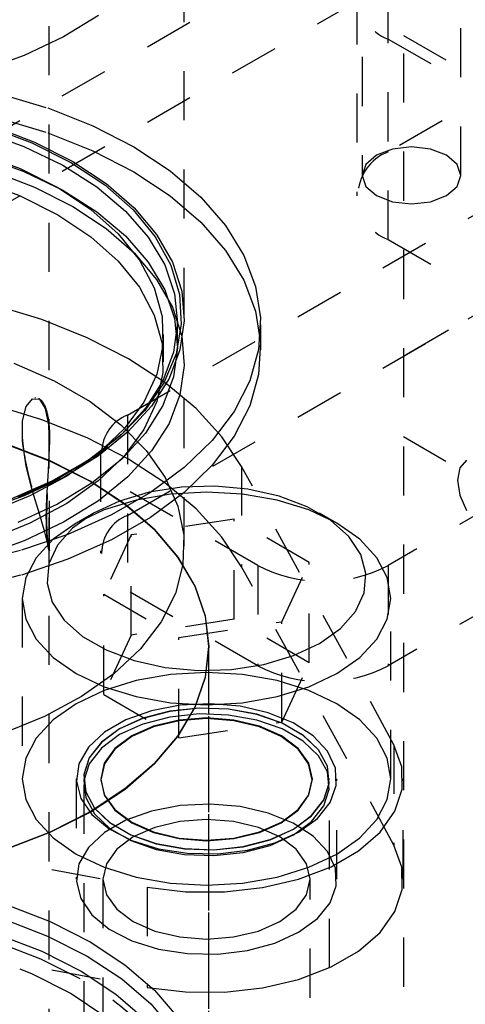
# Model space of a CAD drawing. Header units: inches. Extents: x 1907 to 2452, y -210 to -54.
# Tile 485 of 656: x 2001.943 to 2002.85, y -194.87 to -192.866. Entities that reach past the tile are written whole.
import ezdxf

# ---------------------------------------------------------------- set-up
doc = ezdxf.new("R2010")
doc.units = ezdxf.units.IN
doc.header["$LTSCALE"] = 0.5
doc.header["$MEASUREMENT"] = 0
doc.linetypes.add('HIDDEN', pattern=[0.225, 0.15, -0.075])
doc.layers.add('SID-M-H', color=4, linetype='HIDDEN')

msp = doc.modelspace()

# ---------------------------------------------------------------- linework, layer by layer
at = {"layer": 'SID-M-H'}
for p, q in [((2002.64, -191.14163), (2002.64, -193.18299)), ((2002.841, -193.18299), (2002.841, -191.14163)), ((2001.85661, -193.12111), (2003.09405, -192.40675)), ((2002.00306, -195.97915), (2002.00306, -192.41332)), ((2003.84205, -192.47174), (2002.693, -193.13507)), ((2001.85661, -193.27421), (2003.09405, -192.55985)), ((2002.27806, -193.47074), (2002.27806, -192.57418)), ((2002.693, -193.31366), (2002.693, -192.7268)), ((2002.72393, -192.73445), (2002.72393, -195.65356)), ((2002.62893, -192.81609), (2002.62893, -193.22436)), ((2002.10317, -192.85728), (2002.03245, -192.90093)), ((2002.03245, -192.90093), (2001.95228, -192.93875)), ((2002.693, -192.90539), (2003.66527, -193.46667)), ((2002.72393, -192.89774), (2003.67853, -193.44881)), ((2003.8553, -192.89787), (2002.72393, -193.55099)), ((2001.95228, -192.93875), (2001.8641, -192.97006)), ((2001.90071, -193.01592), (2002.00004, -193.04554)), ((2002.00004, -193.04554), (2002.09217, -193.0821)), ((2001.90071, -193.06654), (2002.00004, -193.09616)), ((2001.88016, -193.08357), (2001.96797, -193.11681)), ((2001.88682, -193.08204), (2001.97314, -193.11504)), ((2002.09217, -193.0821), (2002.17564, -193.12503)), ((2001.86423, -193.09222), (2001.95156, -193.12399)), ((2002.00004, -193.09616), (2002.09217, -193.13272)), ((2001.95156, -193.12399), (2002.03063, -193.16229)), ((2001.96797, -193.11681), (2002.04712, -193.15666)), ((2001.97314, -193.11504), (2002.05107, -193.15438)), ((2002.17564, -193.12503), (2002.24916, -193.17366)), ((2002.7405, -193.12497), (2002.70204, -193.12938)), ((2002.77896, -193.12938), (2002.7405, -193.12497)), ((2001.85818, -193.13682), (2001.94389, -193.16895)), ((2001.86423, -193.14284), (2001.95156, -193.17462)), ((2002.09217, -193.13272), (2002.17564, -193.17566)), ((2002.66943, -193.14196), (2002.64765, -193.16078)), ((2002.70204, -193.12938), (2002.66943, -193.14196)), ((2002.81156, -193.14196), (2002.77896, -193.12938)), ((2002.83335, -193.16078), (2002.81156, -193.14196)), ((2002.03063, -193.16229), (2002.1, -193.20642)), ((2002.04712, -193.15666), (2002.11614, -193.20235)), ((2002.05107, -193.15438), (2002.11922, -193.19937)), ((2002.64765, -193.16078), (2002.64, -193.18299)), ((2002.841, -193.18299), (2002.83335, -193.16078)), ((2001.88682, -193.17349), (2001.97314, -193.20649)), ((2001.94389, -193.16895), (2002.02102, -193.20766)), ((2001.95156, -193.17462), (2002.03063, -193.21292)), ((2002.17564, -193.17566), (2002.24916, -193.22428)), ((2002.24916, -193.17366), (2002.31155, -193.22721)), ((2002.64, -193.18299), (2002.64765, -193.20519)), ((2002.83335, -193.20519), (2002.841, -193.18299)), ((2001.85818, -193.19235), (2001.94389, -193.22448)), ((2001.97314, -193.20649), (2002.05107, -193.24583)), ((2002.02102, -193.20766), (2002.08806, -193.25218)), ((2002.1, -193.20642), (2002.15839, -193.25557)), ((2002.11614, -193.20235), (2002.17373, -193.25304)), ((2002.11922, -193.19937), (2002.17638, -193.2492)), ((2002.64765, -193.20519), (2002.66943, -193.22401)), ((2002.81156, -193.22401), (2002.83335, -193.20519)), ((2001.94389, -193.22448), (2002.02102, -193.26318)), ((2002.03063, -193.21292), (2002.1, -193.25705)), ((2002.24916, -193.22428), (2002.31155, -193.27784)), ((2002.31155, -193.22721), (2002.36184, -193.28485)), ((2002.66943, -193.22401), (2002.70204, -193.23659)), ((2002.77896, -193.23659), (2002.81156, -193.22401)), ((2002.05107, -193.24583), (2002.11922, -193.29082)), ((2002.16267, -193.6708), (2002.91397, -193.23709)), ((2002.70204, -193.23659), (2002.7405, -193.241)), ((2002.7405, -193.241), (2002.77896, -193.23659)), ((2002.02102, -193.26318), (2002.08806, -193.3077)), ((2002.08806, -193.25218), (2002.14372, -193.30166)), ((2002.1, -193.25705), (2002.15839, -193.30619)), ((2002.15839, -193.25557), (2002.20471, -193.30882)), ((2002.17373, -193.25304), (2002.21884, -193.30779)), ((2002.17638, -193.2492), (2002.22152, -193.30299)), ((2002.31155, -193.27784), (2002.36184, -193.33548)), ((2002.36184, -193.28485), (2002.39924, -193.34567)), ((2002.08806, -193.3077), (2002.14372, -193.35718)), ((2002.11922, -193.29082), (2002.17638, -193.34065)), ((2002.14372, -193.30166), (2002.18691, -193.35512)), ((2002.15839, -193.30619), (2002.20471, -193.35944)), ((2002.21884, -193.30779), (2002.2506, -193.36557)), ((2002.22152, -193.30299), (2002.25384, -193.35976)), ((2002.20471, -193.30882), (2002.23813, -193.3652)), ((2002.693, -193.31366), (2002.91397, -193.44122)), ((2002.17638, -193.34065), (2002.22152, -193.39444)), ((2002.36184, -193.33548), (2002.39924, -193.3963)), ((2002.39924, -193.34567), (2002.42316, -193.40872)), ((2002.14372, -193.35718), (2002.18691, -193.41065)), ((2002.18691, -193.35512), (2002.21679, -193.41154)), ((2002.20471, -193.35944), (2002.23813, -193.41582)), ((2002.23813, -193.3652), (2002.25802, -193.42367)), ((2002.2506, -193.36557), (2002.26845, -193.42531)), ((2002.25384, -193.35976), (2002.27276, -193.41852)), ((2002.22152, -193.39444), (2002.25384, -193.45122)), ((2002.39924, -193.3963), (2002.42316, -193.45934)), ((2002.18691, -193.41065), (2002.21679, -193.46707)), ((2002.21679, -193.41154), (2002.23277, -193.46981)), ((2002.23813, -193.41582), (2002.25802, -193.4743)), ((2002.25802, -193.42367), (2002.26402, -193.48316)), ((2002.26845, -193.42531), (2002.27203, -193.4859)), ((2002.27276, -193.41852), (2002.27795, -193.47821)), ((2002.42316, -193.40872), (2002.43322, -193.473)), ((2001.98836, -193.47643), (2001.88933, -193.44625)), ((2002.16267, -193.87494), (2002.91397, -193.44122)), ((2002.21679, -193.46707), (2002.23277, -193.52533)), ((2002.25384, -193.45122), (2002.27276, -193.50998)), ((2002.42316, -193.45934), (2002.43322, -193.52362)), ((2002.08042, -193.51324), (2001.98836, -193.47643)), ((2002.23277, -193.46981), (2002.23456, -193.5288)), ((2002.26402, -193.48316), (2002.25603, -193.54257)), ((2002.25802, -193.4743), (2002.26402, -193.53379)), ((2002.27203, -193.4859), (2002.26129, -193.54621)), ((2002.26406, -193.52953), (2002.26406, -193.4789)), ((2002.27795, -193.47821), (2002.26931, -193.53777)), ((2002.43322, -193.473), (2002.42927, -193.5375)), ((2002.43356, -193.53772), (2002.43356, -193.48709)), ((2002.23556, -193.56219), (2002.23556, -193.50667)), ((2002.16421, -193.55613), (2002.08042, -193.51324)), ((2002.23277, -193.52533), (2002.23456, -193.58432)), ((2002.27276, -193.50998), (2002.27795, -193.56967)), ((2002.43322, -193.52362), (2002.42927, -193.58812)), ((2002.23456, -193.5288), (2002.2221, -193.58735)), ((2002.25603, -193.54257), (2002.23417, -193.60081)), ((2002.26129, -193.54621), (2002.23643, -193.60511)), ((2002.26931, -193.53777), (2002.247, -193.59613)), ((2002.26402, -193.53379), (2002.25603, -193.5932)), ((2002.42927, -193.5375), (2002.41137, -193.60121)), ((2003.4443, -193.54324), (2002.693, -193.97696)), ((2001.93093, -193.56477), (2002.01324, -193.60102)), ((2002.2385, -193.60449), (2002.16421, -193.55613)), ((2002.27806, -193.9378), (2002.27806, -193.56219)), ((2002.2221, -193.58735), (2002.19565, -193.64434)), ((2002.23456, -193.58432), (2002.2221, -193.64288)), ((2002.27795, -193.56967), (2002.26931, -193.62922)), ((2002.42927, -193.58812), (2002.41137, -193.65183)), ((2002.01324, -193.60102), (2002.08645, -193.64328)), ((2002.23643, -193.60511), (2002.1979, -193.6615)), ((2002.23417, -193.60081), (2002.19887, -193.65681)), ((2002.247, -193.59613), (2002.21141, -193.65226)), ((2002.25603, -193.5932), (2002.23417, -193.65144)), ((2002.30226, -193.65764), (2002.2385, -193.60449)), ((2002.41137, -193.60121), (2002.37979, -193.66312)), ((2001.95646, -193.6531), (2001.96907, -193.63744)), ((2001.96907, -193.63744), (2001.9835, -193.63854)), ((2001.97521, -193.63566), (2001.97417, -193.63575)), ((2001.9835, -193.63854), (2001.99522, -193.6575)), ((2002.08645, -193.64328), (2002.14924, -193.69079)), ((2002.19565, -193.64434), (2002.15572, -193.69864)), ((2002.2221, -193.64288), (2002.19565, -193.69986)), ((2002.26931, -193.62922), (2002.247, -193.68758)), ((2001.98836, -193.68057), (2001.88933, -193.65038)), ((2001.94892, -193.68242), (2001.95646, -193.6531)), ((2001.99522, -193.6575), (2002.00162, -193.69059)), ((2002.1979, -193.6615), (2002.14644, -193.71435)), ((2002.19887, -193.65681), (2002.15076, -193.70953)), ((2002.21141, -193.65226), (2002.16318, -193.70514)), ((2002.23417, -193.65144), (2002.19887, -193.70744)), ((2002.35454, -193.71481), (2002.30226, -193.65764)), ((2002.37979, -193.66312), (2002.33504, -193.72226)), ((2002.41137, -193.65183), (2002.37979, -193.71374)), ((2001.94859, -193.72403), (2001.94892, -193.68242)), ((2002.08042, -193.71737), (2001.98836, -193.68057)), ((2002.16267, -193.6708), (2002.16267, -194.02802)), ((2002.247, -193.68758), (2002.21141, -193.74371)), ((2002.00162, -193.69059), (2002.003, -193.7338)), ((2002.15572, -193.69864), (2002.10309, -193.74921)), ((2002.16318, -193.70514), (2002.10317, -193.75384)), ((2002.14924, -193.69079), (2002.20051, -193.74272)), ((2002.19887, -193.70744), (2002.15076, -193.76016)), ((2002.19565, -193.69986), (2002.15572, -193.75417)), ((2001.95635, -193.77452), (2001.94859, -193.72403)), ((2002.00406, -193.94505), (2002.00406, -193.72651)), ((2002.16421, -193.76026), (2002.08042, -193.71737)), ((2002.14644, -193.71435), (2002.08298, -193.76265)), ((2002.15076, -193.70953), (2002.09074, -193.75801)), ((2002.33504, -193.72226), (2002.27782, -193.77771)), ((2002.37979, -193.71374), (2002.33504, -193.77289)), ((2002.39461, -193.77517), (2002.35454, -193.71481)), ((2002.72393, -193.71428), (2003.67853, -194.26535)), ((2001.91544, -193.7296), (2002.00514, -193.7642)), ((2002.00529, -193.76409), (2001.91556, -193.72948)), ((2002.003, -193.7338), (2002.00091, -193.78452)), ((2002.09274, -193.75752), (2002.12247, -193.73424)), ((2002.10775, -193.74734), (2002.10775, -193.95148)), ((2002.21141, -193.74371), (2002.16318, -193.79659)), ((2002.20051, -193.74272), (2002.23932, -193.79812)), ((2003.4443, -193.74738), (2002.693, -194.18109)), ((2002.00514, -193.7642), (2002.08625, -193.80527)), ((2002.08642, -193.80517), (2002.00529, -193.76409)), ((2002.08298, -193.76265), (2002.00873, -193.80552)), ((2002.09074, -193.75801), (2002.0199, -193.80136)), ((2002.10317, -193.75384), (2002.03245, -193.79749)), ((2002.10309, -193.74921), (2002.03878, -193.79506)), ((2002.15076, -193.76016), (2002.09074, -193.80864)), ((2002.15572, -193.75417), (2002.10309, -193.80473)), ((2002.2385, -193.80863), (2002.16421, -193.76026)), ((2002.8521, -193.76246), (2002.83853, -193.77809)), ((2001.96938, -193.82589), (2001.95635, -193.77452)), ((2002.00091, -193.78452), (2001.99784, -193.83776)), ((2002.27782, -193.77771), (2002.20903, -193.82859)), ((2002.33504, -193.77289), (2002.27782, -193.82833)), ((2002.70472, -194.34174), (2002.39461, -193.77517)), ((2002.39461, -193.77517), (2002.39461, -193.97931)), ((2002.83853, -193.77809), (2002.83376, -193.80302)), ((2002.00873, -193.80552), (2001.92505, -193.84215)), ((2002.0199, -193.80136), (2001.93955, -193.83877)), ((2002.03245, -193.79749), (2001.95228, -193.83531)), ((2002.03878, -193.79506), (2001.96404, -193.83529)), ((2002.09074, -193.80864), (2002.0199, -193.85198)), ((2002.10309, -193.80473), (2002.03878, -193.85058)), ((2002.08625, -193.80527), (2002.15738, -193.85209)), ((2002.15758, -193.852), (2002.08642, -193.80517)), ((2002.16318, -193.79659), (2002.10317, -193.84529)), ((2002.30226, -193.86178), (2002.2385, -193.80863)), ((2002.23932, -193.79812), (2002.265, -193.85602)), ((2002.83376, -193.80302), (2002.83853, -193.83345)), ((2001.98311, -193.87175), (2001.96938, -193.82589)), ((2002.20903, -193.82859), (2002.12975, -193.87409)), ((2002.20683, -193.82789), (2002.1463, -193.84569)), ((2002.42783, -193.97696), (2002.16267, -193.82388)), ((2002.27246, -193.81774), (2002.20683, -193.82789)), ((2002.27782, -193.82833), (2002.20903, -193.87921)), ((2002.3233, -193.82739), (2002.25015, -193.83155)), ((2002.34031, -193.81568), (2002.27246, -193.81774)), ((2002.39646, -193.83155), (2002.3233, -193.82739)), ((2002.40742, -193.82182), (2002.34031, -193.81568)), ((2002.47085, -193.83588), (2002.40742, -193.82182)), ((2001.95228, -193.83531), (2001.8641, -193.86662)), ((2001.96404, -193.83529), (2001.88033, -193.86913)), ((2001.99784, -193.83776), (2001.99661, -193.88193)), ((2002.10317, -193.84529), (2002.03245, -193.88894)), ((2002.1463, -193.84569), (2002.09349, -193.87038)), ((2002.1798, -193.84387), (2002.11497, -193.86387)), ((2002.25015, -193.83155), (2002.1798, -193.84387)), ((2002.46681, -193.84387), (2002.39646, -193.83155)), ((2002.53164, -193.86387), (2002.46681, -193.84387)), ((2002.52783, -193.85724), (2002.47085, -193.83588)), ((2002.83853, -193.83345), (2002.8521, -193.86475)), ((2002.0199, -193.85198), (2001.93955, -193.88939)), ((2002.03878, -193.85058), (2001.96404, -193.89082)), ((2002.11497, -193.86387), (2002.05814, -193.8908)), ((2002.15738, -193.85209), (2002.21732, -193.90387)), ((2002.21753, -193.9038), (2002.15758, -193.852)), ((2002.265, -193.85602), (2002.27709, -193.91538)), ((2002.35454, -193.91894), (2002.30226, -193.86178)), ((2002.57588, -193.88497), (2002.52783, -193.85724)), ((2002.58847, -193.8908), (2002.53164, -193.86387)), ((2002.03245, -193.88894), (2001.95228, -193.92676)), ((2001.99443, -193.90936), (2001.98311, -193.87175)), ((2002.12975, -193.87409), (2002.04123, -193.91351)), ((2002.09349, -193.87038), (2002.05074, -193.90086)), ((2002.09346, -193.8704), (2002.0581, -193.89082)), ((2002.20903, -193.87921), (2002.12975, -193.92472)), ((2002.37934, -193.88232), (2002.17021, -193.91467)), ((2002.53243, -193.9707), (2002.37934, -193.88232)), ((2002.37934, -194.08645), (2002.37934, -193.88232)), ((2002.58851, -193.89082), (2002.55315, -193.8704)), ((2002.61288, -193.91787), (2002.57588, -193.88497)), ((2001.96404, -193.89082), (2001.88033, -193.92465)), ((2002.05814, -193.8908), (2002.0115, -193.9236)), ((2002.05074, -193.90086), (2002.01989, -193.93581)), ((2002.21732, -193.90387), (2002.26503, -193.95973)), ((2002.26526, -193.95968), (2002.21753, -193.9038)), ((2002.63511, -193.9236), (2002.58847, -193.8908)), ((2001.95228, -193.92676), (2001.8641, -193.95807)), ((2002.04123, -193.91351), (2001.94486, -193.94623)), ((2002.0115, -193.9236), (2001.97685, -193.96103)), ((2002.00137, -193.9359), (2001.99443, -193.90936)), ((2002.12975, -193.92472), (2002.04123, -193.96414)), ((2002.17021, -193.91467), (2002.11418, -194.03539)), ((2002.17021, -194.1188), (2002.17021, -193.91467)), ((2002.27709, -193.91538), (2002.27536, -193.97514)), ((2002.39461, -193.97931), (2002.35454, -193.91894)), ((2002.63723, -193.95449), (2002.61288, -193.91787)), ((2002.66976, -193.96103), (2002.63511, -193.9236)), ((2001.94486, -193.94623), (2001.84215, -193.97172)), ((2002.01989, -193.93581), (2002.00231, -193.97369)), ((2002.00285, -193.94694), (2002.00385, -193.94684)), ((2002.04123, -193.96414), (2001.94486, -193.99685)), ((2001.97685, -193.96103), (2001.95551, -194.00164)), ((2002.26503, -193.95973), (2002.29971, -194.01871)), ((2002.29995, -194.01867), (2002.26526, -193.95968)), ((2002.64786, -193.99323), (2002.63723, -193.95449)), ((2002.6911, -194.00164), (2002.66976, -193.96103)), ((2002.00231, -193.97369), (2001.99875, -194.01286)), ((2002.27536, -193.97514), (2002.25985, -194.03423)), ((2002.70472, -194.54588), (2002.39461, -193.97931)), ((2002.42783, -193.97696), (2002.42783, -194.18109)), ((2002.4764, -194.09142), (2002.53243, -193.9707)), ((2002.53243, -194.17483), (2002.53243, -193.9707)), ((2002.693, -193.97696), (2002.693, -194.18109)), ((2001.94486, -193.99685), (2001.84215, -194.02235)), ((2001.95551, -194.00164), (2001.9483, -194.04387)), ((2002.6443, -194.03239), (2002.64786, -193.99323)), ((2002.6983, -194.04387), (2002.6911, -194.00164)), ((2001.99875, -194.01286), (2002.00938, -194.0516)), ((2002.42783, -194.18109), (2002.16267, -194.02802)), ((2002.29971, -194.01871), (2002.32075, -194.07979)), ((2002.321, -194.07977), (2002.29995, -194.01867)), ((2001.9483, -194.04387), (2001.9483, -194.41132)), ((2001.9483, -194.04387), (2001.95551, -194.08611)), ((2002.11418, -194.03539), (2002.26727, -194.12377)), ((2002.11418, -194.23953), (2002.11418, -194.03539)), ((2002.25985, -194.03423), (2002.23083, -194.0916)), ((2002.62672, -194.07028), (2002.6443, -194.03239)), ((2002.6911, -194.08611), (2002.6983, -194.04387)), ((2002.6983, -194.41132), (2002.6983, -194.04387)), ((2002.00938, -194.0516), (2002.03373, -194.08822)), ((2001.95551, -194.08611), (2001.97685, -194.12672)), ((2002.03373, -194.08822), (2002.07073, -194.12112)), ((2002.37934, -194.08645), (2002.17021, -194.1188)), ((2002.32075, -194.07979), (2002.32781, -194.14193)), ((2002.32806, -194.14193), (2002.321, -194.07977)), ((2002.53243, -194.17483), (2002.37934, -194.08645)), ((2002.59587, -194.10523), (2002.62672, -194.07028)), ((2002.66976, -194.12672), (2002.6911, -194.08611)), ((2002.23083, -194.0916), (2002.18883, -194.14622)), ((2002.26727, -194.12377), (2002.4764, -194.09142)), ((2002.4764, -194.29556), (2002.4764, -194.09142)), ((2002.55311, -194.13571), (2002.59587, -194.10523)), ((2001.97685, -194.12672), (2002.0115, -194.16414)), ((2002.07073, -194.12112), (2002.11878, -194.14885)), ((2002.17021, -194.1188), (2002.11418, -194.23953)), ((2002.26727, -194.32791), (2002.26727, -194.12377)), ((2002.63511, -194.16414), (2002.66976, -194.12672)), ((2002.11878, -194.14885), (2002.17576, -194.17021)), ((2002.18883, -194.14622), (2002.13458, -194.19713)), ((2002.32781, -194.14193), (2002.32075, -194.20408)), ((2002.321, -194.2041), (2002.32806, -194.14193)), ((2002.32781, -195.07934), (2002.32781, -194.14193)), ((2002.32806, -196.18329), (2002.32806, -194.14193)), ((2002.50031, -194.1604), (2002.55311, -194.13571)), ((2002.0115, -194.16414), (2002.05814, -194.19695)), ((2002.43977, -194.1782), (2002.50031, -194.1604)), ((2002.58847, -194.19695), (2002.63511, -194.16414)), ((2002.17576, -194.17021), (2002.23919, -194.18427)), ((2002.23919, -194.18427), (2002.3063, -194.19041)), ((2002.3063, -194.19041), (2002.37415, -194.18835)), ((2002.37415, -194.18835), (2002.43977, -194.1782)), ((2002.4764, -194.29556), (2002.53243, -194.17483)), ((2002.05814, -194.19695), (2002.11497, -194.22387)), ((2002.13458, -194.19713), (2002.06907, -194.24341)), ((2002.25015, -194.19899), (2002.1798, -194.21131)), ((2002.3233, -194.19483), (2002.25015, -194.19899)), ((2002.32075, -194.20408), (2002.29971, -194.26516)), ((2002.29995, -194.2652), (2002.321, -194.2041)), ((2002.39646, -194.19899), (2002.3233, -194.19483)), ((2002.46681, -194.21131), (2002.39646, -194.19899)), ((2002.53164, -194.22387), (2002.58847, -194.19695)), ((2002.1798, -194.21131), (2002.11497, -194.23132)), ((2002.11497, -194.22387), (2002.1798, -194.24388)), ((2002.53164, -194.23132), (2002.46681, -194.21131)), ((2002.46681, -194.24388), (2002.53164, -194.22387)), ((2002.06907, -194.24341), (2001.99346, -194.28423)), ((2002.11497, -194.23132), (2002.05814, -194.25824)), ((2002.11418, -194.23953), (2002.26727, -194.32791)), ((2002.1798, -194.24388), (2002.25015, -194.2562)), ((2002.39646, -194.2562), (2002.46681, -194.24388)), ((2002.58847, -194.25824), (2002.53164, -194.23132)), ((2002.05814, -194.25824), (2002.0115, -194.29104)), ((2002.26972, -194.26149), (2002.21131, -194.27267)), ((2002.30821, -194.26726), (2002.24893, -194.27353)), ((2002.30821, -194.26758), (2002.24893, -194.27385)), ((2002.25015, -194.2562), (2002.3233, -194.26035)), ((2002.29971, -194.26516), (2002.26503, -194.32414)), ((2002.26526, -194.32419), (2002.29995, -194.2652)), ((2002.33101, -194.2584), (2002.26972, -194.26149)), ((2002.36837, -194.26936), (2002.30821, -194.26726)), ((2002.36837, -194.26968), (2002.30821, -194.26758)), ((2002.3233, -194.26035), (2002.39646, -194.2562)), ((2002.39189, -194.26355), (2002.33101, -194.2584)), ((2002.42591, -194.27971), (2002.36837, -194.26936)), ((2002.42591, -194.28003), (2002.36837, -194.26968)), ((2002.44907, -194.27666), (2002.39189, -194.26355)), ((2002.63511, -194.29104), (2002.58847, -194.25824)), ((2001.99346, -194.28423), (2001.9091, -194.31888)), ((2002.19397, -194.28781), (2002.14653, -194.30926)), ((2002.19397, -194.28813), (2002.14653, -194.30959)), ((2002.21131, -194.27267), (2002.15894, -194.29131)), ((2002.24893, -194.27353), (2002.19397, -194.28781)), ((2002.24893, -194.27385), (2002.19397, -194.28813)), ((2002.24893, -194.28546), (2002.19397, -194.29973)), ((2002.30821, -194.27918), (2002.24893, -194.28546)), ((2002.3233, -194.28728), (2002.26755, -194.29152)), ((2002.3233, -194.28868), (2002.26762, -194.29291)), ((2002.36837, -194.28128), (2002.30821, -194.27918)), ((2002.37906, -194.29152), (2002.3233, -194.28728)), ((2002.37899, -194.29291), (2002.3233, -194.28868)), ((2002.42591, -194.29164), (2002.36837, -194.28128)), ((2002.47748, -194.29771), (2002.42591, -194.27971)), ((2002.47748, -194.29803), (2002.42591, -194.28003)), ((2002.49948, -194.29703), (2002.44907, -194.27666)), ((2002.0115, -194.29104), (2001.97685, -194.32847)), ((2002.14653, -194.30926), (2002.10936, -194.33665)), ((2002.14653, -194.30959), (2002.10936, -194.33697)), ((2002.15894, -194.29131), (2002.11543, -194.31643)), ((2002.19397, -194.29973), (2002.14653, -194.32119)), ((2002.2156, -194.30394), (2002.17098, -194.3237)), ((2002.21573, -194.30532), (2002.17117, -194.32506)), ((2002.26755, -194.29152), (2002.2156, -194.30394)), ((2002.26762, -194.29291), (2002.21573, -194.30532)), ((2002.26727, -194.32791), (2002.4764, -194.29556)), ((2002.43088, -194.30532), (2002.37899, -194.29291)), ((2002.43101, -194.30394), (2002.37906, -194.29152)), ((2002.47748, -194.30963), (2002.42591, -194.29164)), ((2002.47544, -194.32506), (2002.43088, -194.30532)), ((2002.47563, -194.3237), (2002.43101, -194.30394)), ((2002.5201, -194.32231), (2002.47748, -194.29771)), ((2002.5201, -194.32263), (2002.47748, -194.29803)), ((2002.5201, -194.33424), (2002.47748, -194.30963)), ((2002.54038, -194.32357), (2002.49948, -194.29703)), ((2002.66976, -194.32847), (2002.63511, -194.29104)), ((2001.97685, -194.32847), (2001.95551, -194.36908)), ((2002.11543, -194.31643), (2002.08313, -194.34666)), ((2002.14653, -194.32119), (2002.10936, -194.34858)), ((2002.17098, -194.3237), (2002.13675, -194.34946)), ((2002.17117, -194.32506), (2002.13698, -194.35078)), ((2002.26503, -194.32414), (2002.21732, -194.37999)), ((2002.21753, -194.38007), (2002.26526, -194.32419)), ((2002.50963, -194.35078), (2002.47544, -194.32506)), ((2002.50986, -194.34946), (2002.47563, -194.3237)), ((2002.55128, -194.35208), (2002.5201, -194.32231)), ((2002.55128, -194.35241), (2002.5201, -194.32263)), ((2002.56958, -194.35483), (2002.54038, -194.32357)), ((2002.6911, -194.36908), (2002.66976, -194.32847)), ((2002.08313, -194.34666), (2002.06378, -194.38038)), ((2002.10936, -194.33665), (2002.08462, -194.36838)), ((2002.10936, -194.33697), (2002.08462, -194.3687)), ((2002.10936, -194.34858), (2002.08462, -194.38031)), ((2002.13675, -194.34946), (2002.11523, -194.37945)), ((2002.53138, -194.37945), (2002.50986, -194.34946)), ((2002.55128, -194.36401), (2002.5201, -194.33424)), ((2002.70472, -194.34174), (2002.70472, -194.54588)), ((2002.72099, -194.38652), (2002.70472, -194.34174)), ((2001.95551, -194.36908), (2001.9483, -194.41132)), ((2002.08462, -194.36838), (2002.07376, -194.4026)), ((2002.08462, -194.3687), (2002.07376, -194.40292)), ((2002.13698, -194.35078), (2002.11549, -194.38074)), ((2002.53112, -194.38074), (2002.50963, -194.35078)), ((2002.56921, -194.3853), (2002.55128, -194.35208)), ((2002.56921, -194.38562), (2002.55128, -194.35241)), ((2002.56921, -194.39723), (2002.55128, -194.36401)), ((2002.58551, -194.38914), (2002.56958, -194.35483)), ((2002.6983, -194.41132), (2002.6911, -194.36908)), ((2002.06378, -194.38038), (2002.05842, -194.41576)), ((2002.08462, -194.38031), (2002.07376, -194.41453)), ((2002.11523, -194.37945), (2002.10789, -194.41164)), ((2002.11549, -194.38074), (2002.10816, -194.41288)), ((2002.21732, -194.37999), (2002.15738, -194.43178)), ((2002.15758, -194.43186), (2002.21753, -194.38007)), ((2002.53845, -194.41288), (2002.53112, -194.38074)), ((2002.53872, -194.41164), (2002.53138, -194.37945)), ((2002.57285, -194.42003), (2002.56921, -194.3853)), ((2002.57285, -194.42035), (2002.56921, -194.38562)), ((2002.5873, -194.42465), (2002.58551, -194.38914)), ((2002.72166, -194.43226), (2002.72099, -194.38652)), ((2002.07376, -194.4026), (2002.0774, -194.43733)), ((2002.07376, -194.40292), (2002.0774, -194.43765)), ((2002.57285, -194.43196), (2002.56921, -194.39723)), ((2001.9483, -194.41132), (2001.95551, -194.45355)), ((2002.0583, -194.41132), (2002.0583, -194.61545)), ((2002.05842, -194.41576), (2002.06733, -194.45091)), ((2002.0733, -194.41132), (2002.0733, -194.41164)), ((2002.0733, -194.42324), (2002.0733, -195.19597)), ((2002.07376, -194.41453), (2002.0774, -194.44926)), ((2002.10789, -194.41164), (2002.11523, -194.44382)), ((2002.10816, -194.41288), (2002.11549, -194.44503)), ((2002.53112, -194.44503), (2002.53845, -194.41288)), ((2002.53138, -194.44382), (2002.53872, -194.41164)), ((2002.56198, -194.45425), (2002.57285, -194.42003)), ((2002.56198, -194.45457), (2002.57285, -194.42035)), ((2002.5733, -194.41164), (2002.5733, -194.41132)), ((2002.5733, -195.19597), (2002.5733, -194.42324)), ((2002.57485, -194.45943), (2002.5873, -194.42465)), ((2002.5883, -194.61545), (2002.5883, -194.41132)), ((2002.6911, -194.45355), (2002.6983, -194.41132)), ((2002.7233, -194.61545), (2002.7233, -194.41132)), ((2002.0774, -194.43733), (2002.09533, -194.47055)), ((2002.0774, -194.43765), (2002.09533, -194.47087)), ((2002.0774, -194.44926), (2002.09533, -194.48247)), ((2002.15738, -194.43178), (2002.08625, -194.4786)), ((2002.08642, -194.4787), (2002.15758, -194.43186)), ((2002.11523, -194.44382), (2002.13675, -194.47382)), ((2002.11549, -194.44503), (2002.13698, -194.47498)), ((2002.50963, -194.47498), (2002.53112, -194.44503)), ((2002.50986, -194.47382), (2002.53138, -194.44382)), ((2002.56198, -194.46618), (2002.57285, -194.43196)), ((2002.70668, -194.47719), (2002.72166, -194.43226)), ((2001.22136, -194.45248), (2002.20279, -194.6315)), ((2001.95551, -194.45355), (2001.97685, -194.49416)), ((2002.06733, -194.45091), (2002.09005, -194.48392)), ((2002.26972, -194.46563), (2002.21131, -194.4768)), ((2002.33101, -194.46253), (2002.26972, -194.46563)), ((2002.39189, -194.46768), (2002.33101, -194.46253)), ((2002.44907, -194.4808), (2002.39189, -194.46768)), ((2002.53725, -194.48598), (2002.56198, -194.45425)), ((2002.53725, -194.4863), (2002.56198, -194.45457)), ((2002.53725, -194.49791), (2002.56198, -194.46618)), ((2002.54885, -194.49163), (2002.57485, -194.45943)), ((2002.66976, -194.49416), (2002.6911, -194.45355)), ((2002.08625, -194.4786), (2002.00514, -194.51966)), ((2002.00529, -194.51978), (2002.08642, -194.4787)), ((2002.09005, -194.48392), (2002.12534, -194.51302)), ((2002.09533, -194.47055), (2002.12651, -194.50032)), ((2002.09533, -194.47087), (2002.12651, -194.50064)), ((2002.09533, -194.48247), (2002.12651, -194.51225)), ((2002.13675, -194.47382), (2002.17098, -194.49957)), ((2002.13698, -194.47498), (2002.17117, -194.50071)), ((2002.21131, -194.4768), (2002.15894, -194.49545)), ((2002.49948, -194.50117), (2002.44907, -194.4808)), ((2002.47544, -194.50071), (2002.50963, -194.47498)), ((2002.47563, -194.49957), (2002.50986, -194.47382)), ((2002.50008, -194.51337), (2002.53725, -194.48598)), ((2002.50008, -194.51369), (2002.53725, -194.4863)), ((2002.67666, -194.51953), (2002.70668, -194.47719)), ((2001.97685, -194.49416), (2002.0115, -194.53159)), ((2002.15894, -194.49545), (2002.11543, -194.52057)), ((2002.12651, -194.50032), (2002.16912, -194.52492)), ((2002.12651, -194.50064), (2002.16912, -194.52524)), ((2002.17098, -194.49957), (2002.2156, -194.51933)), ((2002.17117, -194.50071), (2002.21573, -194.52045)), ((2002.21783, -194.50999), (2002.17414, -194.52934)), ((2002.26871, -194.49782), (2002.21783, -194.50999)), ((2002.3233, -194.49367), (2002.26871, -194.49782)), ((2002.3779, -194.49782), (2002.3233, -194.49367)), ((2002.42878, -194.50999), (2002.3779, -194.49782)), ((2002.47247, -194.52934), (2002.42878, -194.50999)), ((2002.43088, -194.52045), (2002.47544, -194.50071)), ((2002.43101, -194.51933), (2002.47563, -194.49957)), ((2002.54038, -194.5277), (2002.49948, -194.50117)), ((2002.50008, -194.52529), (2002.53725, -194.49791)), ((2002.51069, -194.51949), (2002.54885, -194.49163)), ((2002.63511, -194.53159), (2002.66976, -194.49416)), ((2002.00514, -194.51966), (2001.91544, -194.55426)), ((2001.91556, -194.55439), (2002.00529, -194.51978)), ((2002.11543, -194.52057), (2002.08313, -194.5508)), ((2002.12534, -194.51302), (2002.17131, -194.53663)), ((2002.12651, -194.51225), (2002.16912, -194.53685)), ((2002.17414, -194.52934), (2002.14062, -194.55456)), ((2002.16912, -194.52492), (2002.2207, -194.54292)), ((2002.16912, -194.52524), (2002.2207, -194.54324)), ((2002.2156, -194.51933), (2002.26755, -194.53176)), ((2002.21573, -194.52045), (2002.26762, -194.53285)), ((2002.37899, -194.53285), (2002.43088, -194.52045)), ((2002.37906, -194.53176), (2002.43101, -194.51933)), ((2002.45264, -194.53482), (2002.50008, -194.51337)), ((2002.45264, -194.53514), (2002.50008, -194.51369)), ((2002.45264, -194.54675), (2002.50008, -194.52529)), ((2002.46242, -194.54152), (2002.51069, -194.51949)), ((2002.50599, -194.55456), (2002.47247, -194.52934)), ((2002.56958, -194.55897), (2002.54038, -194.5277)), ((2002.63277, -194.55762), (2002.67666, -194.51953)), ((2002.0115, -194.53159), (2002.05814, -194.56439)), ((2002.16912, -194.53685), (2002.2207, -194.55485)), ((2002.17131, -194.53663), (2002.22546, -194.55349)), ((2002.2207, -194.54292), (2002.27824, -194.55327)), ((2002.2207, -194.54324), (2002.27824, -194.55359)), ((2002.26755, -194.53176), (2002.3233, -194.53599)), ((2002.26762, -194.53285), (2002.3233, -194.53709)), ((2002.3233, -194.53599), (2002.37906, -194.53176)), ((2002.3233, -194.53709), (2002.37899, -194.53285)), ((2002.3384, -194.55537), (2002.39768, -194.5491)), ((2002.3384, -194.5557), (2002.39768, -194.54942)), ((2002.39768, -194.5491), (2002.45264, -194.53482)), ((2002.39768, -194.54942), (2002.45264, -194.53514)), ((2002.39768, -194.56103), (2002.45264, -194.54675)), ((2002.40666, -194.55653), (2002.46242, -194.54152)), ((2002.58847, -194.56439), (2002.63511, -194.53159)), ((2002.72099, -194.59065), (2002.70472, -194.54588)), ((2002.05814, -194.56439), (2002.11497, -194.59131)), ((2002.08313, -194.5508), (2002.06378, -194.58452)), ((2002.14062, -194.55456), (2002.11954, -194.58393)), ((2002.2207, -194.55485), (2002.27824, -194.5652)), ((2002.22546, -194.55349), (2002.2849, -194.56268)), ((2002.27824, -194.55327), (2002.3384, -194.55537)), ((2002.27824, -194.55359), (2002.3384, -194.5557)), ((2002.27824, -194.5652), (2002.3384, -194.5673)), ((2002.2849, -194.56268), (2002.3464, -194.56371)), ((2002.3384, -194.5673), (2002.39768, -194.56103)), ((2002.3464, -194.56371), (2002.40666, -194.55653)), ((2002.52707, -194.58393), (2002.50599, -194.55456)), ((2002.53164, -194.59131), (2002.58847, -194.56439)), ((2002.58551, -194.59328), (2002.56958, -194.55897)), ((2002.57674, -194.58997), (2002.63277, -194.55762)), ((2002.06378, -194.58452), (2002.05842, -194.6199)), ((2002.11954, -194.58393), (2002.11235, -194.61545)), ((2002.51075, -194.61531), (2002.57674, -194.58997)), ((2002.53425, -194.61545), (2002.52707, -194.58393)), ((2002.72166, -194.6364), (2002.72099, -194.59065)), ((2002.11497, -194.59131), (2002.1798, -194.61132)), ((2002.46681, -194.61132), (2002.53164, -194.59131)), ((2002.5873, -194.62878), (2002.58551, -194.59328)), ((2002.05842, -194.6199), (2002.06733, -194.65505)), ((2002.11235, -194.61545), (2002.11235, -196.6568)), ((2002.11235, -194.61545), (2002.11954, -194.64697)), ((2002.1798, -194.61132), (2002.25015, -194.62364)), ((2002.25015, -194.62364), (2002.3233, -194.6278)), ((2002.3233, -194.6278), (2002.39646, -194.62364)), ((2002.39646, -194.62364), (2002.46681, -194.61132)), ((2002.43741, -194.63264), (2002.51075, -194.61531)), ((2002.52707, -194.64697), (2002.53425, -194.61545)), ((2002.53425, -196.6568), (2002.53425, -194.61545)), ((2002.57485, -194.66357), (2002.5873, -194.62878)), ((2002.11954, -194.64697), (2002.14062, -194.67634)), ((2002.20279, -194.6315), (2002.20279, -194.83564)), ((2002.20279, -194.6315), (2002.28035, -194.6409)), ((2002.28035, -194.6409), (2002.35959, -194.64128)), ((2002.35959, -194.64128), (2002.43741, -194.63264)), ((2002.50599, -194.67634), (2002.52707, -194.64697)), ((2002.70668, -194.68132), (2002.72166, -194.6364)), ((2001.22136, -194.65662), (2002.20279, -194.83564)), ((2001.91544, -194.66701), (2002.00514, -194.70161)), ((2002.06733, -194.65505), (2002.09005, -194.68806)), ((2002.54885, -194.69576), (2002.57485, -194.66357)), ((2002.09005, -194.68806), (2002.12534, -194.71715)), ((2002.14062, -194.67634), (2002.17414, -194.70156)), ((2002.47247, -194.70156), (2002.50599, -194.67634)), ((2002.67666, -194.72366), (2002.70668, -194.68132)), ((2001.91121, -194.69695), (2002, -194.7312)), ((2002.00514, -194.70161), (2002.08625, -194.74267)), ((2002.17414, -194.70156), (2002.21783, -194.72091)), ((2002.42878, -194.72091), (2002.47247, -194.70156)), ((2002.51069, -194.72362), (2002.54885, -194.69576)), ((2001.89884, -194.72825), (2001.98787, -194.76228)), ((2002.12534, -194.71715), (2002.17131, -194.74077)), ((2002.21783, -194.72091), (2002.26871, -194.73308)), ((2002.3779, -194.73308), (2002.42878, -194.72091)), ((2002.46242, -194.74566), (2002.51069, -194.72362)), ((2002.63277, -194.76175), (2002.67666, -194.72366)), ((2001.89672, -194.74347), (2001.98527, -194.77731)), ((2002, -194.7312), (2002.08028, -194.77184)), ((2002.08625, -194.74267), (2002.15738, -194.7895)), ((2002.17131, -194.74077), (2002.22546, -194.75762)), ((2002.26871, -194.73308), (2002.3233, -194.73723)), ((2002.3233, -194.73723), (2002.3779, -194.73308)), ((2002.40666, -194.76067), (2002.46242, -194.74566)), ((2001.98787, -194.76228), (2002.06824, -194.80286)), ((2002.22546, -194.75762), (2002.2849, -194.76682)), ((2002.2849, -194.76682), (2002.3464, -194.76785)), ((2002.3464, -194.76785), (2002.40666, -194.76067)), ((2002.57674, -194.7941), (2002.63277, -194.76175)), ((2001.98527, -194.77731), (2002.06521, -194.81767)), ((2002.08028, -194.77184), (2002.15068, -194.81818)), ((2002.15738, -194.7895), (2002.21732, -194.84128)), ((2001.94309, -194.79783), (2001.96832, -194.80842)), ((2001.96832, -194.80842), (2002.04753, -194.84829)), ((2002.06824, -194.80286), (2002.13853, -194.84926)), ((2002.51075, -194.81944), (2002.57674, -194.7941)), ((2002.15068, -194.81818), (2002.21, -194.86944)), ((2002.43741, -194.83677), (2002.51075, -194.81944)), ((2002.04753, -194.84829), (2002.1166, -194.89402)), ((2002.13853, -194.84926), (2002.19748, -194.90065)), ((2002.20279, -194.83564), (2002.28035, -194.84503)), ((2002.21732, -194.84128), (2002.26503, -194.89714)), ((2002.28035, -194.84503), (2002.35959, -194.84541)), ((2002.35959, -194.84541), (2002.43741, -194.83677)), ((2002.21, -194.86944), (2002.25723, -194.92472))]:
    msp.add_line(p, q, dxfattribs=at)
for centre, radius, start, end in [((2002.72689, -192.81609), 0.09551, 110.78342, 249.21658), ((2002.72689, -193.22436), 0.09551, 110.78342, 249.21658), ((2002.19172, -193.74734), 0.08187, 110.78342, 249.21658), ((2002.19172, -193.95148), 0.08187, 110.78342, 249.21658), ((2002.56041, -193.72107), 0.28819, 242.60967, 297.39033), ((2002.56041, -193.92521), 0.28819, 242.60967, 297.39033), ((2001.78738, -195.31779), 0.5721, 42.84065, 60.94643)]:
    msp.add_arc(centre, radius, start, end, dxfattribs=at)
for points, knots in [([(2001.99765, -193.88183), (2001.99795, -193.8669), (2001.99853, -193.83704), (2002.00208, -193.78445), (2002.00465, -193.73255), (2002.00338, -193.68643), (2001.99636, -193.65292), (2001.98445, -193.63538), (2001.97, -193.63447), (2001.95641, -193.65064), (2001.94827, -193.6828), (2001.94863, -193.72623), (2001.95676, -193.77522), (2001.97007, -193.82602), (2001.98494, -193.87431), (2001.99698, -193.91381), (2002.00348, -193.93943), (2002.00459, -193.9495), (2002.00208, -193.94291), (2001.99849, -193.92049), (2001.99792, -193.89433), (2001.99765, -193.88183)], [0, 0, 0, 0, 0.05189039, 0.10371791, 0.1571581, 0.2117772, 0.26470294, 0.31582284, 0.36758529, 0.42149516, 0.47597521, 0.52826648, 0.57907545, 0.63135202, 0.68577216, 0.73976451, 0.79152058, 0.84265375, 0.89552824, 0.95012175, 1, 1, 1, 1]), ([(2001.99661, -193.88193), (2001.99693, -193.89497), (2001.99756, -193.92105), (2002.0008, -193.94201), (2002.00356, -193.95028), (2002.00283, -193.94568), (2002.00273, -193.94501)], [0, 0, 0, 0, 0.3122319, 0.6240839, 0.9456791, 1, 1, 1, 1])]:
    msp.add_open_spline(points, degree=3, knots=knots, dxfattribs=at)

doc.saveas('drawing.dxf')
